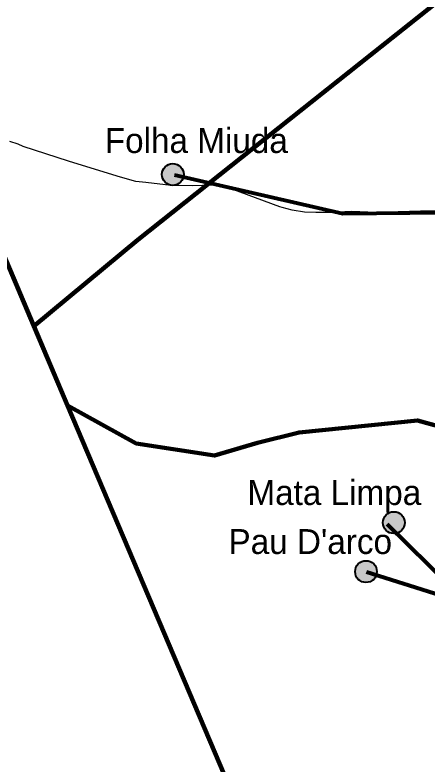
# Model space of a CAD drawing. Extents: x 553962 to 842807, y 8883888 to 9032388.
# Drawn here: x 739997 to 748278, y 8914394 to 8929446 of the extents above; entities that cross this region are included whole.
import ezdxf

# ---------------------------------------------------------------- set-up
doc = ezdxf.new("R2010")
doc.units = 0
doc.header["$LTSCALE"] = 200
for name, color, linetype, lineweight in [('12', 7, 'Continuous', 25), ('28', 7, 'Continuous', 40), ('41', 7, 'Continuous', 40), ('9', 7, 'Continuous', 90)]:
    doc.layers.add(name, color=color, linetype=linetype, lineweight=lineweight)

msp = doc.modelspace()

# ---------------------------------------------------------------- hatches: boundary and pattern name
at = {"layer": '41'}
for points in [[(743387.5, 8926241.9, 1), (742949.9, 8926241.9, 1)], [(747829.4, 8919244.7, 1), (747391.8, 8919244.7, 1)], [(747270.5, 8918260.4, 1), (746832.9, 8918260.4, 1)]]:
    msp.add_hatch(color=256, dxfattribs=at).paths.add_polyline_path(points)

# ---------------------------------------------------------------- linework, layer by layer
at = {"layer": '12'}
msp.add_line((742048.5, 8926210.1), (741071.5, 8926510.4), dxfattribs=at)
for points in [[(741071.5, 8926510.4), (740161.8, 8926805.8), (740060.1, 8926851.9), (739892.2, 8926903.1)], [(745369.8, 8925577.3), (745323, 8925594.1), (744341.2, 8925952.5), (744183.4, 8925998.7), (744096.9, 8926019.2), (743954.3, 8926029.7), (743572.1, 8926010), (743134, 8926021), (742629.9, 8926077.9), (742426.2, 8926098.7), (742115.8, 8926185.9), (742048.5, 8926210.1)], [(748771.6, 8925511.4), (748145, 8925507.4), (747248.3, 8925478.5), (746764.4, 8925494.7), (746336.4, 8925475.1), (746040.9, 8925475.7), (745816.8, 8925481.2), (745567.3, 8925527.5), (745369.8, 8925577.3)]]:
    msp.add_lwpolyline(points, dxfattribs=at)
at = {"layer": '28', "lineweight": 80}
msp.add_line((749157, 8917556), (747480.3, 8919211.4), dxfattribs=at)
for points in [[(755829.9, 8923035), (754376.7, 8925511.6), (752651, 8929283.3), (751742.8, 8927397.4), (751303.2, 8925497.6), (746584.7, 8925449.4), (743200.8, 8926226.6)], [(747063.9, 8918258.4), (749291.2, 8917556), (756197, 8916811.3)]]:
    msp.add_lwpolyline(points, dxfattribs=at)
at = {"layer": '41'}
for centre in [(743168.7, 8926241.9), (747610.6, 8919244.7), (747051.7, 8918260.4)]:
    msp.add_circle(centre, 218.8, dxfattribs=at)
at = {"layer": '9'}
for p, q in [((742465.8, 8924928.2), (760739.9, 8939450.1)), ((746844.1, 8907956.8), (741055, 8921600.7))]:
    msp.add_line(p, q, dxfattribs=at)
for points in [[(760739.9, 8939450.1), (742465.8, 8924928.2), (740378.1, 8923196.1), (741055, 8921600.7)], [(729893.7, 8936109.6), (729893.7, 8936043.8), (730039.7, 8935868.4), (730302.4, 8935656.6), (730346.2, 8935590.8), (730382.7, 8935532.3), (730360.8, 8935422.8), (730360.8, 8935364.3), (730331.6, 8935218.2), (730222.1, 8935094), (730163.7, 8935035.5), (730092.7, 8935013.9), (738115.9, 8928527.7), (740378.1, 8923196.1), (742465.8, 8924928.2)], [(730360.8, 8935364.3), (730353.8, 8935329.2), (730092.7, 8935013.9), (738115.9, 8928527.7), (741055, 8921600.7)], [(741055, 8921600.7), (742432.6, 8920835.5), (744006.9, 8920591.6), (744868.8, 8920849.6), (745705.5, 8921056.9), (748090.1, 8921298.4), (749913.8, 8920794.1), (750133.2, 8920685.5)], [(741055, 8921600.7), (742432.6, 8920835.5), (744006.9, 8920591.6), (744868.8, 8920849.6), (745705.5, 8921056.9), (748090.1, 8921298.4), (749913.8, 8920794.1), (750300.5, 8920602.8), (752845.8, 8918517.4)]]:
    msp.add_lwpolyline(points, dxfattribs=at)

# ---------------------------------------------------------------- texts
at = {"layer": '41'}
for s, p in [('Folha Miuda', (741801.5, 8926673.2)), ('Mata Limpa', (744668.1, 8919599.4)), ("Pau D'arco", (744288.1, 8918615.1))]:
    msp.add_text(s, height=500, dxfattribs=at).set_placement(p)

doc.saveas('drawing.dxf')
